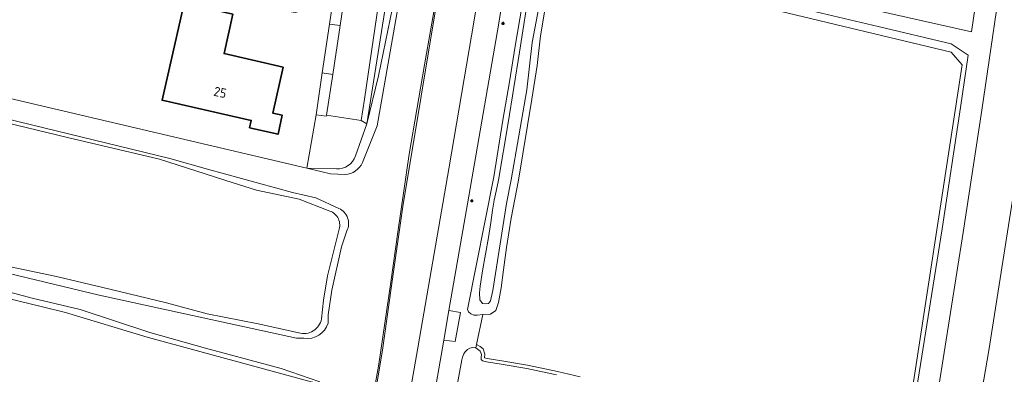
# Model space of a CAD drawing. Header units: metres. Extents: x 149984 to 156489, y 469398 to 478068.
# Tile 326 of 656: x 154247 to 154388, y 472261 to 472312. Entities that reach past the tile are written whole.
import ezdxf
from ezdxf.enums import TextEntityAlignment as Align

# ---------------------------------------------------------------- set-up
doc = ezdxf.new("R2010")
doc.units = ezdxf.units.M
doc.header["$LTSCALE"] = 0.75
for name, color, linetype, lineweight in [('B-WE-GR-BEPLANTING_CULTUUR_HEESTERS-GV', 252, 'Continuous', 18), ('B-WE-GR-GRAS-GV', 252, 'Continuous', 13), ('B-WE-IE-MEUBILAIR-S', 252, 'Continuous', 25), ('B-WE-OG-BEBOUWING-GV', 6, 'Continuous', 35), ('B-WE-OG-BEBOUWING-T18', 1, 'Continuous', 18), ('B-WE-OG-TERREIN_BEGROEID-GV', 252, 'Continuous', 18), ('B-WE-OG-TERREIN_ERF-GV', 252, 'Continuous', 18), ('B-WE-OG-TERREIN_OEVER-GV', 252, 'Continuous', 18), ('B-WE-OG-WATER_SLOOT-GV', 252, 'Continuous', 18), ('B-WE-OG-WEG-GV', 252, 'Continuous', 18), ('B-WE-VH-GESLOTENVERHARDING_ASFALT-GV', 252, 'Continuous', 18), ('B-WE-VH-HALFVERHARDING_GRASBETONSTEEN-GV', 252, 'Continuous', 18), ('B-WE-VH-OPENVERHARDING_BETONSTRAATSTEEN-GV', 252, 'Continuous', 18), ('B-WE-VH-OPENVERHARDING_STRAATBAKSTEEN-GV', 252, 'Continuous', 18), ('B-WE-VH-OPENVERHARDING_TEGEL-GV', 252, 'Continuous', 18)]:
    doc.layers.add(name, color=color, linetype=linetype, lineweight=lineweight)
doc.styles.add('NLCS-ISO-M750-T18', font='NLCS-ISO.ttf', dxfattribs={"height": 1.35})

# ---------------------------------------------------------------- blocks, each defined once
blk = doc.blocks.new('SIE-MEUBILAIR_PAAL_LICHTMAST-SO')
for points in [[(-0.62, 0), (-1, 0)], [(-0.71, 0.71), (-0.44, 0.44)], [(0, 1), (0, 0.62)], [(0.44, 0.44), (0.71, 0.71)], [(1, 0), (0.62, 0)], [(-0.71, -0.71), (-0.44, -0.44)], [(0, -0.62), (0, -1)], [(0.44, -0.44), (0.71, -0.71)]]:
    blk.add_lwpolyline(points)
blk.add_circle((0, 0), 0.5)

msp = doc.modelspace()

# ---------------------------------------------------------------- linework, layer by layer
at = {"layer": 'B-WE-GR-BEPLANTING_CULTUUR_HEESTERS-GV', "flags": 128}
for points in [[(154295.013, 472292.531), (154296.675, 472297.13), (154295.857, 472297.622), (154290.868, 472298.371), (154290.825, 472298.224), (154289.347, 472298.432), (154288.043, 472290.72)], [(154288.043, 472290.72), (154292.271, 472290.641)]]:
    msp.add_lwpolyline(points, dxfattribs=at)
at = {"layer": 'B-WE-GR-BEPLANTING_CULTUUR_HEESTERS-GV'}
msp.add_lwpolyline([(154292.271, 472290.641, 0.3581383), (154295.013, 472292.531)], format="xyb", dxfattribs=at)
at = {"layer": 'B-WE-GR-GRAS-GV', "flags": 128}
for points in [[(154374.187, 472252.16), (154382.389, 472305.606), (154380.801, 472307.458), (154331.659, 472319.253)], [(154322.532, 472314.958), (154321.662, 472309.779), (154321.192, 472305.516), (154320.444, 472300.659), (154318.526, 472289.015), (154317.448, 472283.536), (154316.794, 472279.286), (154316.35, 472276.106), (154316.028, 472273.5), (154315.62, 472271.366), (154315.234, 472270.246), (154314.463, 472269.732), (154313.36, 472269.65), (154312.439, 472265.335), (154312.987, 472265.051), (154313.417, 472264.716), (154313.672, 472263.951), (154313.621, 472263.46), (154313.624, 472263.434), (154314.001, 472263.336), (154316.1, 472263.001), (154319.796, 472262.367), (154324.105, 472261.464), (154327.372, 472260.682)], [(154196.245, 472308.688), (154195.962, 472308.889), (154195.726, 472309.171), (154191.132, 472288.752), (154197.482, 472287.568), (154207.61, 472285.793), (154218.094, 472283.01), (154225.302, 472281.206), (154232.799, 472279.572), (154241.633, 472277.305), (154251.982, 472275.146), (154259.633, 472273.316), (154267.826, 472271.354), (154273.679, 472269.775), (154281.017, 472268.301), (154286.862, 472267.04)], [(154291.106, 472284.617), (154286.904, 472286.25), (154280.754, 472287.581), (154277.418, 472288.632), (154266.782, 472292.038), (154253.574, 472295.14), (154235.848, 472299.419), (154226.624, 472301.193), (154224.535, 472302.037), (154223.415, 472302.177), (154212.674, 472305.021), (154201.713, 472307.45), (154196.245, 472308.688)], [(154290.125, 472269.019), (154290.424, 472271.707), (154291.011, 472275.245), (154292.68, 472281.944)]]:
    msp.add_lwpolyline(points, dxfattribs=at)
msp.add_lwpolyline([(154145.007, 472263.084), (154159.515, 472259.659), (154161.566, 472259.256), (154171.884, 472256.875), (154245.438, 472239.545), (154285.39, 472230.815), (154288.962, 472247.615), (154290.682, 472254.097), (154290.815, 472258.595), (154288.83, 472259.918), (154265.018, 472266.4), (154253.244, 472269.972), (154249.773, 472270.813), (154181.674, 472287.302), (154162.317, 472291.581), (154160.459, 472284.356), (154156.967, 472285.203), (154153.262, 472268.64), (154146.277, 472269.328)], close=True, dxfattribs=at)
at = {"layer": 'B-WE-GR-GRAS-GV'}
for points in [[(154292.68, 472281.944, 0.4313102), (154291.106, 472284.617)], [(154286.862, 472267.04, 0.4503027), (154290.125, 472269.019)]]:
    msp.add_lwpolyline(points, format="xyb", dxfattribs=at)
at = {"layer": 'B-WE-OG-BEBOUWING-GV', "flags": 128}
msp.add_lwpolyline([(154284.607, 472305.3), (154276.101, 472307.229), (154277.386, 472312.893), (154270.345, 472314.491), (154267.175, 472300.516), (154280.007, 472297.605), (154279.77, 472296.56), (154283.871, 472295.63), (154284.49, 472298.357), (154283.103, 472298.671)], close=True, dxfattribs=at)
at = {"layer": 'B-WE-OG-TERREIN_BEGROEID-GV', "flags": 128}
for points in [[(154310.426, 472387.018), (154309.739, 472387.103), (154308.38, 472386.405), (154306.685, 472373.309), (154303.247, 472348.213), (154299.608, 472322.956), (154296.343, 472300.684), (154295.857, 472297.622), (154296.675, 472297.13), (154299.749, 472316.523), (154308.824, 472377.411), (154309.19, 472377.997)], [(154302.381, 472323.667), (154310.18, 472376.88), (154310.51, 472377.09), (154310.69, 472377.42), (154311.83, 472386.48), (154311.874, 472386.84), (154310.426, 472387.018), (154309.19, 472377.997), (154308.824, 472377.411), (154299.749, 472316.523), (154296.675, 472297.13), (154298.344, 472304.027)]]:
    msp.add_lwpolyline(points, close=True, dxfattribs=at)
msp.add_lwpolyline([(154367.29, 472314.06), (154383.744, 472310.363), (154385.564, 472322.837)], dxfattribs=at)
at = {"layer": 'B-WE-OG-TERREIN_ERF-GV', "flags": 128}
for points in [[(154291.832, 472315.089), (154286.37, 472313.17), (154273.33, 472315.19), (154269.027, 472315.897), (154266.204, 472316.513), (154261.845, 472317.423), (154239.536, 472323.096), (154239.266, 472321.501), (154236.132, 472304.496), (154236.063, 472302.917), (154237.889, 472302.488), (154288.043, 472290.72), (154289.347, 472298.432), (154290.253, 472304.466), (154291.309, 472311.495)], [(154276.101, 472307.229), (154284.607, 472305.3), (154283.103, 472298.671), (154284.49, 472298.357), (154283.871, 472295.63), (154279.77, 472296.56), (154280.007, 472297.605), (154267.175, 472300.516), (154270.345, 472314.491), (154277.386, 472312.893)]]:
    msp.add_lwpolyline(points, close=True, dxfattribs=at)
at = {"layer": 'B-WE-OG-TERREIN_OEVER-GV', "flags": 128}
for points in [[(154316.09, 472430.91), (154313.66, 472402.67), (154312.2, 472390.14), (154312.15, 472389.01), (154312.125, 472387.949), (154312.265, 472387.925), (154312.1, 472386.82), (154312.099, 472386.812), (154311.874, 472386.84), (154311.83, 472386.48), (154310.69, 472377.42), (154310.51, 472377.09), (154310.18, 472376.88), (154302.381, 472323.667), (154298.344, 472304.027), (154296.675, 472297.13), (154295.013, 472292.531)], [(154296.058, 472291.545), (154298.132, 472296.85), (154303.181, 472325.572), (154307.944, 472354.448), (154310.357, 472375.383), (154310.649, 472375.825), (154310.9, 472376.233), (154312.523, 472386.246), (154315.139, 472412.246), (154315.975, 472423.29), (154316.631, 472430.344), (154316.915, 472430.585)], [(154296.996, 472253.107), (154298.933, 472264.539), (154300.185, 472273.44), (154301.84, 472285.21), (154309.82, 472333.23)], [(154320.32, 472321.83), (154318.05, 472308.29), (154317.23, 472303.19), (154316.25, 472297.66), (154314.93, 472289.47), (154311.17, 472270.38), (154311.32, 472270.05), (154311.62, 472269.75), (154312.08, 472269.58), (154312.55, 472269.57), (154313.36, 472269.65), (154314.463, 472269.732), (154315.234, 472270.246), (154315.62, 472271.366), (154316.028, 472273.5), (154316.35, 472276.106), (154316.794, 472279.286), (154317.448, 472283.536), (154318.526, 472289.015), (154320.444, 472300.659), (154321.192, 472305.516), (154321.662, 472309.779), (154322.532, 472314.958)], [(154331.659, 472319.253), (154380.801, 472307.458), (154382.389, 472305.606), (154374.187, 472252.16)], [(154321.797, 472315.958), (154320.495, 472308.835), (154319.689, 472302.002), (154318.577, 472295.402), (154317.428, 472289.045), (154316.776, 472285.664), (154314.8, 472273.119), (154314.456, 472271.607), (154314.186, 472271.248), (154313.767, 472271.173), (154313.318, 472271.233), (154312.928, 472271.787), (154312.868, 472272.79), (154312.969, 472273.734), (154313.311, 472275.926), (154314.19, 472280.75), (154314.518, 472282.914), (154314.742, 472284.706), (154315.01, 472286.106), (154315.308, 472287.416), (154315.621, 472289.024), (154317.009, 472297.255), (154318.632, 472307.458), (154320.161, 472316.987)], [(154306.816, 472316.018), (154304.958, 472305.637), (154302.774, 472292.752), (154301.106, 472281.53), (154300.099, 472274.317), (154298.385, 472262.528), (154296.509, 472251.974)], [(154374.924, 472253.146), (154379.502, 472281.976), (154382.155, 472299.473), (154383.252, 472306.987), (154380.814, 472308.646), (154370.319, 472311.141), (154350.706, 472315.786)], [(154196.234, 472310.778), (154195.615, 472310.912), (154195.587, 472310.42), (154195.569, 472309.893), (154195.601, 472309.541), (154195.726, 472309.171), (154195.962, 472308.889), (154196.245, 472308.688), (154201.713, 472307.45), (154212.674, 472305.021), (154223.415, 472302.177), (154224.535, 472302.037), (154226.624, 472301.193), (154235.848, 472299.419), (154253.574, 472295.14), (154266.782, 472292.038), (154277.418, 472288.632), (154280.754, 472287.581), (154286.904, 472286.25), (154291.106, 472284.617)], [(154292.652, 472284.944), (154289.324, 472286.458), (154285.964, 472287.226), (154273.733, 472290.57), (154268.291, 472292.125), (154231.75, 472301.007), (154228.167, 472301.264), (154226.648, 472301.807), (154225.075, 472302.629), (154224.33, 472302.81), (154196.99, 472309.21), (154196.63, 472309.42), (154196.42, 472309.69), (154196.28, 472309.99), (154196.19, 472310.63), (154196.234, 472310.778)], [(154126.645, 472302.128), (154150.699, 472297.134), (154169.667, 472292.787), (154184.634, 472289.456), (154195.128, 472287.344), (154228.33, 472279.6), (154258.1, 472272.46), (154286.541, 472266.235), (154287.583, 472266.235)], [(154289.887, 472259.985), (154284.334, 472261.897), (154273.428, 472264.789), (154265.387, 472267.063), (154255.369, 472270.372), (154248.469, 472272.027), (154237.334, 472274.98), (154229.146, 472276.796), (154214.858, 472280.42), (154198.246, 472284.372), (154186.755, 472287.038), (154173.048, 472290.469), (154167.161, 472291.693), (154151.025, 472295.365), (154126.425, 472300.775)], [(154292.271, 472290.641), (154288.043, 472290.72), (154291.435, 472289.903), (154293.519, 472289.815)], [(154181.674, 472287.302), (154249.773, 472270.813), (154253.244, 472269.972), (154265.018, 472266.4), (154288.83, 472259.918)], [(154292.68, 472281.944), (154291.011, 472275.245), (154290.424, 472271.707), (154290.125, 472269.019)], [(154291.091, 472268.42), (154291.114, 472269.591), (154291.604, 472273.185), (154293.006, 472279.385), (154293.784, 472281.717)], [(154286.862, 472267.04), (154281.017, 472268.301), (154273.679, 472269.775), (154267.826, 472271.354), (154259.633, 472273.316), (154251.982, 472275.146), (154241.633, 472277.305)], [(154327.372, 472260.682), (154324.105, 472261.464), (154319.796, 472262.367), (154316.1, 472263.001), (154314.001, 472263.336), (154313.624, 472263.434), (154313.621, 472263.46), (154313.672, 472263.951), (154313.417, 472264.716), (154312.987, 472265.051), (154312.439, 472265.335), (154312.34, 472264.87), (154312.99, 472264.402), (154313.159, 472263.895), (154313.113, 472263.456), (154313.145, 472263.191), (154313.325, 472262.99), (154313.898, 472262.842), (154316.018, 472262.502), (154319.701, 472261.871), (154323.994, 472260.972)]]:
    msp.add_lwpolyline(points, dxfattribs=at)
at = {"layer": 'B-WE-OG-TERREIN_OEVER-GV'}
for points in [[(154295.013, 472292.531, -0.3581383), (154292.271, 472290.641)], [(154293.519, 472289.815, 0.2762445), (154296.058, 472291.545)], [(154291.106, 472284.617, -0.4313102), (154292.68, 472281.944)], [(154293.784, 472281.717, 0.4231219), (154292.652, 472284.944)], [(154290.125, 472269.019, -0.4503027), (154286.862, 472267.04)], [(154287.583, 472266.235, 0.3687693), (154291.091, 472268.42)]]:
    msp.add_lwpolyline(points, format="xyb", dxfattribs=at)
at = {"layer": 'B-WE-OG-WATER_SLOOT-GV', "flags": 128}
for points in [[(154316.915, 472430.585), (154316.631, 472430.344), (154315.975, 472423.29), (154315.139, 472412.246), (154312.523, 472386.246), (154310.9, 472376.233), (154310.649, 472375.825), (154310.357, 472375.383), (154307.944, 472354.448), (154303.181, 472325.572), (154298.132, 472296.85), (154296.058, 472291.545)], [(154296.509, 472251.974), (154298.385, 472262.528), (154300.099, 472274.317), (154301.106, 472281.53), (154302.774, 472292.752), (154304.958, 472305.637), (154306.816, 472316.018), (154308.71, 472327.561), (154311.055, 472341.562), (154315.19, 472369.46), (154316.19, 472377.47), (154316.52, 472381.85), (154316.53, 472382.8), (154316.43, 472383.29), (154316.28, 472383.73), (154316.21, 472384.12), (154316.42, 472385.87), (154316.084, 472386.291), (154316.579, 472386.225), (154316.759, 472387.561)], [(154385.564, 472322.837), (154383.744, 472310.363), (154367.29, 472314.06)], [(154350.784, 472130.348), (154349.45, 472120.352), (154352.35, 472120.256), (154354.397, 472131.005), (154355.072, 472134.552), (154372.934, 472224.827), (154377.984, 472252.645), (154382.56, 472281.464), (154385.234, 472299.099), (154388.628, 472322.362)], [(154320.161, 472316.987), (154318.632, 472307.458), (154317.009, 472297.255), (154315.621, 472289.024), (154315.308, 472287.416), (154315.01, 472286.106), (154314.742, 472284.706), (154314.518, 472282.914), (154314.19, 472280.75), (154313.311, 472275.926), (154312.969, 472273.734), (154312.868, 472272.79), (154312.928, 472271.787), (154313.318, 472271.233), (154313.767, 472271.173), (154314.186, 472271.248), (154314.456, 472271.607), (154314.8, 472273.119), (154316.776, 472285.664), (154317.428, 472289.045), (154318.577, 472295.402), (154319.689, 472302.002), (154320.495, 472308.835), (154321.797, 472315.958)], [(154350.706, 472315.786), (154370.319, 472311.141), (154380.814, 472308.646), (154383.252, 472306.987), (154382.155, 472299.473), (154379.502, 472281.976), (154374.924, 472253.146)], [(154287.583, 472266.235), (154286.541, 472266.235), (154258.1, 472272.46), (154228.33, 472279.6), (154195.128, 472287.344), (154184.634, 472289.456), (154169.667, 472292.787), (154150.699, 472297.134), (154126.645, 472302.128)], [(154293.519, 472289.815), (154291.435, 472289.903), (154288.043, 472290.72), (154237.889, 472302.488)], [(154126.425, 472300.775), (154151.025, 472295.365), (154167.161, 472291.693), (154173.048, 472290.469), (154186.755, 472287.038), (154198.246, 472284.372), (154214.858, 472280.42), (154229.146, 472276.796), (154237.334, 472274.98), (154248.469, 472272.027), (154255.369, 472270.372), (154265.387, 472267.063), (154273.428, 472264.789), (154284.334, 472261.897), (154289.887, 472259.985)], [(154231.75, 472301.007), (154268.291, 472292.125), (154273.733, 472290.57), (154285.964, 472287.226), (154289.324, 472286.458), (154292.652, 472284.944)], [(154293.784, 472281.717), (154293.006, 472279.385), (154291.604, 472273.185), (154291.114, 472269.591), (154291.091, 472268.42)], [(154323.994, 472260.972), (154319.701, 472261.871), (154316.018, 472262.502), (154313.898, 472262.842), (154313.325, 472262.99), (154313.145, 472263.191), (154313.113, 472263.456), (154313.159, 472263.895), (154312.99, 472264.402), (154312.34, 472264.87), (154311.86, 472264.9), (154311.52, 472264.83), (154311.14, 472264.62), (154310.83, 472264.29), (154310.63, 472263.98), (154310.42, 472263.53), (154310.36, 472263.12), (154306.08, 472239.85)]]:
    msp.add_lwpolyline(points, dxfattribs=at)
at = {"layer": 'B-WE-OG-WATER_SLOOT-GV'}
for points in [[(154296.058, 472291.545, -0.2762445), (154293.519, 472289.815)], [(154292.652, 472284.944, -0.4231219), (154293.784, 472281.717)], [(154291.091, 472268.42, -0.3687693), (154287.583, 472266.235)]]:
    msp.add_lwpolyline(points, format="xyb", dxfattribs=at)
at = {"layer": 'B-WE-OG-WEG-GV', "flags": 128}
for points in [[(154420.43, 472569.368), (154417.727, 472569.814), (154417.131, 472565.833), (154420.045, 472565.371), (154411.594, 472500), (154388.628, 472322.362), (154385.234, 472299.099), (154382.56, 472281.464), (154377.984, 472252.645), (154372.934, 472224.827), (154355.072, 472134.552), (154354.397, 472131.005), (154352.35, 472120.256), (154356.698, 472118.393), (154359.629, 472118.131)], [(154374.54, 472198.801), (154380.584, 472231.632), (154386.245, 472264.473), (154389.883, 472287.657), (154394.552, 472319.71), (154417.891, 472500), (154426.059, 472563.092), (154423.542, 472567.342)], [(154309.82, 472333.23), (154301.84, 472285.21), (154300.185, 472273.44), (154298.933, 472264.539), (154296.996, 472253.107)], [(154312.123, 472312.05), (154314.817, 472328.73)], [(154317.946, 472325.941), (154315.655, 472311.639), (154311.354, 472286.679), (154308.473, 472270.239), (154310.148, 472269.946), (154309.382, 472265.752), (154307.752, 472265.977), (154305.73, 472254.412)], [(154306.08, 472239.85), (154310.36, 472263.12), (154310.42, 472263.53), (154310.63, 472263.98), (154310.83, 472264.29), (154311.14, 472264.62), (154311.52, 472264.83), (154311.86, 472264.9), (154312.34, 472264.87), (154312.439, 472265.335), (154313.36, 472269.65), (154312.55, 472269.57), (154312.08, 472269.58), (154311.62, 472269.75), (154311.32, 472270.05), (154311.17, 472270.38), (154314.93, 472289.47), (154316.25, 472297.66), (154317.23, 472303.19), (154318.05, 472308.29), (154320.32, 472321.83)], [(154276.873, 472118.901), (154277.208, 472120.457), (154277.381, 472121.263), (154281.067, 472139.684), (154283.07, 472147.04), (154287.92, 472173.42), (154288.996, 472179.669), (154285.533, 472181.749), (154286, 472184.628), (154290.036, 472185.57), (154293.022, 472202.298), (154297.032, 472225.41), (154300.002, 472242.157), (154303.801, 472263.75), (154308.471, 472290.63), (154312.123, 472312.05)]]:
    msp.add_lwpolyline(points, dxfattribs=at)
at = {"layer": 'B-WE-VH-GESLOTENVERHARDING_ASFALT-GV', "flags": 128}
msp.add_lwpolyline([(154427.886, 472577.198), (154426.059, 472563.092), (154417.891, 472500), (154394.552, 472319.71), (154389.883, 472287.657), (154386.245, 472264.473), (154380.584, 472231.632), (154374.54, 472198.801), (154372.884, 472189.546), (154373.047, 472189.464), (154369.402, 472171.324), (154365.606, 472152.312), (154362.346, 472137.232)], dxfattribs=at)
at = {"layer": 'B-WE-VH-HALFVERHARDING_GRASBETONSTEEN-GV', "flags": 128}
msp.add_lwpolyline([(154307.752, 472265.977), (154309.382, 472265.752), (154310.148, 472269.946), (154308.473, 472270.239)], close=True, dxfattribs=at)
at = {"layer": 'B-WE-VH-OPENVERHARDING_BETONSTRAATSTEEN-GV', "flags": 128}
msp.add_lwpolyline([(154291.779, 472304.23), (154292.803, 472311.256), (154291.309, 472311.495), (154290.253, 472304.466)], close=True, dxfattribs=at)
at = {"layer": 'B-WE-VH-OPENVERHARDING_STRAATBAKSTEEN-GV', "flags": 128}
for points in [[(154292.803, 472311.256), (154291.779, 472304.23), (154290.868, 472298.371), (154295.857, 472297.622), (154296.343, 472300.684), (154299.608, 472322.956), (154303.247, 472348.213), (154306.685, 472373.309), (154308.38, 472386.405), (154308.793, 472389.576), (154308.793, 472389.681), (154311.848, 472414.047), (154313.219, 472425.401), (154308.243, 472426.005), (154308.243, 472426.002), (154306.88, 472414.824), (154304.411, 472395.017), (154303.71, 472389.569), (154303.684, 472389.371), (154303.697, 472389.295), (154303.613, 472388.743)], [(154301.716, 472373.907), (154301.395, 472371.289), (154299.924, 472360.559), (154299.213, 472355.426), (154297.912, 472346.183), (154296.901, 472339.209), (154295.642, 472330.549), (154294.653, 472323.687), (154292.803, 472311.256)], [(154314.817, 472328.73), (154312.123, 472312.05), (154308.471, 472290.63), (154303.801, 472263.75), (154300.002, 472242.157)], [(154305.73, 472254.412), (154307.752, 472265.977), (154308.473, 472270.239), (154311.354, 472286.679), (154315.655, 472311.639), (154317.946, 472325.941)]]:
    msp.add_lwpolyline(points, dxfattribs=at)
at = {"layer": 'B-WE-VH-OPENVERHARDING_TEGEL-GV', "flags": 128}
for points in [[(154293.115, 472323.914), (154291.832, 472315.089), (154291.309, 472311.495), (154292.803, 472311.256), (154294.653, 472323.687)], [(154289.347, 472298.432), (154290.825, 472298.224), (154290.868, 472298.371), (154291.779, 472304.23), (154290.253, 472304.466)]]:
    msp.add_lwpolyline(points, close=True, dxfattribs=at)

# ---------------------------------------------------------------- block references
at = {"layer": 'B-WE-IE-MEUBILAIR-S', "xscale": 0.2, "yscale": 0.2, "zscale": 0.2}
for p in [(154316.28, 472311.587), (154311.801, 472286.031)]:
    msp.add_blockref('SIE-MEUBILAIR_PAAL_LICHTMAST-SO', p, dxfattribs=at)

# ---------------------------------------------------------------- texts
at = {"layer": 'B-WE-OG-BEBOUWING-T18', "style": 'NLCS-ISO-M750-T18'}
msp.add_text('25', height=1.35, rotation=347.3, dxfattribs=at).set_placement((154275.548, 472301.649), align=Align.MIDDLE)

doc.saveas('drawing.dxf')
